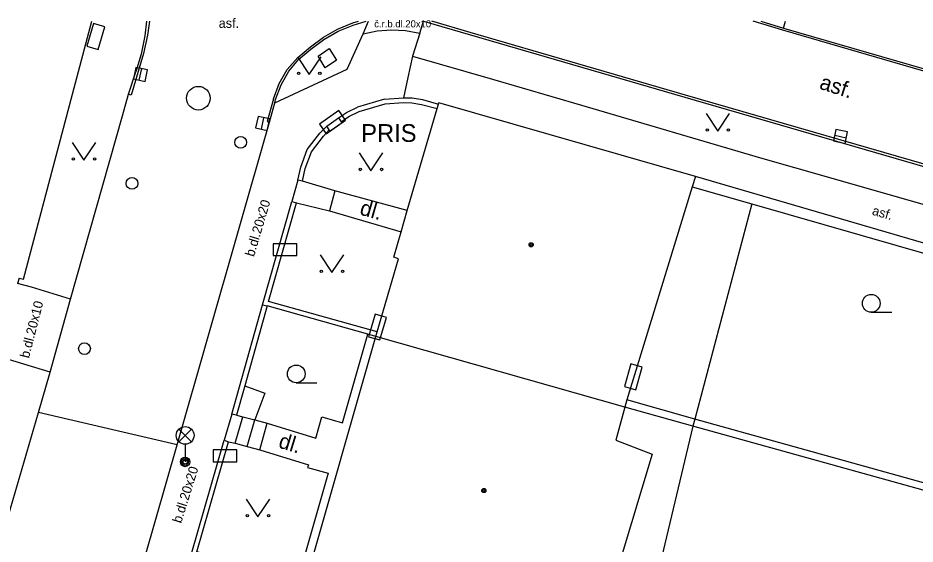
# Model space of a CAD drawing. Extents: x -595546 to -593986, y -1160845 to -1159202.
# Drawn here: x -595520.04 to -595482.07, y -1159226.28 to -1159203.99 of the extents above; entities that cross this region are included whole.
import ezdxf

# ---------------------------------------------------------------- set-up
doc = ezdxf.new("R2010")
doc.units = 0
for name, color, linetype in [('Level 24', 7, 'Continuous'), ('Level 27', 7, 'Continuous'), ('Level 28', 7, 'Continuous'), ('Level 33', 7, 'Continuous'), ('Level 36', 7, 'Continuous'), ('Level 39', 7, 'Continuous'), ('neurcene site - povrch.  znaky - skut. stav', 7, 'Continuous'), ('Specificka linie pasportu komunikaci', 7, 'Continuous'), ('TM - budovy zdene_ betonove - VP', 7, 'Continuous'), ('TM - chodniky - VP', 7, 'Continuous'), ('TM - komunikace - VP', 7, 'Continuous'), ('TM - plot drateny_ kovovy - VP', 7, 'Continuous'), ('TM - podezdivka plotu - VP', 7, 'Continuous'), ('TM - popis objektu', 7, 'Continuous'), ('TM - popis povrchu', 7, 'Continuous'), ('TM - rozhrani mezi zpev. plochami mezi sebou - VP', 7, 'Continuous'), ('TM - rozhrani ploch obecne - VP', 7, 'Continuous'), ('TM - schody - VP', 7, 'Continuous'), ('TM - vjezd na pozemek', 7, 'Continuous')]:
    doc.layers.add(name, color=color, linetype=linetype)

msp = doc.modelspace()

# ---------------------------------------------------------------- linework, layer by layer
at = {"layer": 'Level 24'}
for points in [[(-595516.636, -1159205.328), (-595516.358, -1159204.368), (-595516.839, -1159204.229), (-595517.117, -1159205.189)], [(-595506.463, -1159207.917), (-595507.282, -1159208.491), (-595506.996, -1159208.901), (-595506.176, -1159208.327)], [(-595509.238, -1159214.059), (-595508.238, -1159214.059), (-595508.238, -1159213.559), (-595509.238, -1159213.559)], [(-595504.921, -1159216.533), (-595505.202, -1159217.492), (-595504.723, -1159217.633), (-595504.441, -1159216.674)], [(-595493.895, -1159219.746), (-595493.621, -1159218.785), (-595494.101, -1159218.648), (-595494.376, -1159219.609)], [(-595511.768, -1159222.789), (-595510.768, -1159222.789), (-595510.768, -1159222.289), (-595511.768, -1159222.289)]]:
    msp.add_lwpolyline(points, close=True, dxfattribs=at)
at = {"layer": 'Level 27'}
for p, q in [((-595514.903, -1159206.624), (-595514.797, -1159206.136)), ((-595509.733, -1159208.704), (-595509.627, -1159208.216)), ((-595485.474, -1159208.957), (-595484.986, -1159209.063))]:
    msp.add_line(p, q, dxfattribs=at)
for points in [[(-595514.658, -1159206.677), (-595514.553, -1159206.188), (-595515.042, -1159206.083), (-595515.147, -1159206.572)], [(-595509.488, -1159208.757), (-595509.383, -1159208.268), (-595509.872, -1159208.163), (-595509.977, -1159208.652)], [(-595485.527, -1159209.202), (-595485.038, -1159209.307), (-595484.933, -1159208.818), (-595485.422, -1159208.713)]]:
    msp.add_lwpolyline(points, close=True, dxfattribs=at)
msp.add_circle((-595512.4, -1159207.39), 0.5, dxfattribs=at)
at = {"layer": 'Level 28'}
for centre in [(-595510.61, -1159209.26), (-595515.21, -1159211), (-595517.22, -1159218)]:
    msp.add_circle(centre, 0.25, dxfattribs=at)
at = {"layer": 'Level 33'}
for p, q in [((-595513.225, -1159221.94), (-595512.695, -1159221.41)), ((-595513.225, -1159221.41), (-595512.695, -1159221.94)), ((-595512.96, -1159222.05), (-595512.96, -1159222.8))]:
    msp.add_line(p, q, dxfattribs=at)
for centre, radius in [((-595512.96, -1159221.675), 0.375), ((-595512.96, -1159222.8), 0.2), ((-595512.96, -1159222.8), 0.145), ((-595512.96, -1159222.8), 0.0876)]:
    msp.add_circle(centre, radius, dxfattribs=at)
at = {"layer": 'Level 36'}
for p, q in [((-595483.93, -1159216.455), (-595483.055, -1159216.455)), ((-595508.26, -1159219.445), (-595507.385, -1159219.445))]:
    msp.add_line(p, q, dxfattribs=at)
for points in [[(-595508.21, -1159205.64), (-595507.71, -1159206.39), (-595507.21, -1159205.64)], [(-595490.92, -1159208.04), (-595490.42, -1159208.79), (-595489.92, -1159208.04)], [(-595517.74, -1159209.26), (-595517.24, -1159210.01), (-595516.74, -1159209.26)], [(-595505.6, -1159209.71), (-595505.1, -1159210.46), (-595504.6, -1159209.71)], [(-595507.25, -1159214.02), (-595506.75, -1159214.77), (-595506.25, -1159214.02)], [(-595510.38, -1159224.37), (-595509.88, -1159225.12), (-595509.38, -1159224.37)]]:
    msp.add_lwpolyline(points, dxfattribs=at)
for centre, radius in [((-595508.16, -1159206.34), 0.05), ((-595507.261, -1159206.34), 0.05), ((-595490.87, -1159208.74), 0.05), ((-595489.971, -1159208.74), 0.05), ((-595517.69, -1159209.96), 0.05), ((-595516.791, -1159209.96), 0.05), ((-595505.55, -1159210.41), 0.05), ((-595504.651, -1159210.41), 0.05), ((-595507.2, -1159214.72), 0.05), ((-595506.301, -1159214.72), 0.05), ((-595483.93, -1159216.08), 0.375), ((-595508.26, -1159219.07), 0.375), ((-595510.33, -1159225.07), 0.05), ((-595509.431, -1159225.07), 0.05)]:
    msp.add_circle(centre, radius, dxfattribs=at)
at = {"layer": 'Level 39'}
for centre, radius in [((-595498.32, -1159213.6), 0.09), ((-595498.32, -1159213.6), 0.0398), ((-595500.32, -1159224.01), 0.09), ((-595500.32, -1159224.01), 0.0398)]:
    msp.add_circle(centre, radius, dxfattribs=at)
at = {"layer": 'neurcene site - povrch.  znaky - skut. stav'}
for points in [[(-595507.33, -1159205.61), (-595506.86, -1159205.29)], [(-595506.86, -1159205.29), (-595506.56, -1159205.78)], [(-595507.03, -1159206.1), (-595507.33, -1159205.61)], [(-595506.56, -1159205.78), (-595507.03, -1159206.1)]]:
    msp.add_lwpolyline(points, dxfattribs=at)
at = {"layer": 'Specificka linie pasportu komunikaci'}
msp.add_lwpolyline([(-595513.3, -1159222.07), (-595519.17, -1159220.7)], dxfattribs=at)
at = {"layer": 'TM - budovy zdene_ betonove - VP'}
for points in [[(-595502.29, -1159207.83), (-595502.24, -1159207.64)], [(-595502.24, -1159207.64), (-595502.22, -1159207.59)], [(-595491.37, -1159210.7), (-595502.22, -1159207.59)], [(-595503.57, -1159212.15), (-595502.29, -1159207.83)], [(-595491.37, -1159210.7), (-595491.51, -1159211.14)], [(-595491.51, -1159211.14), (-595494.27, -1159220.17)], [(-595503.82, -1159213.05), (-595503.57, -1159212.15)], [(-595504.13, -1159214.13), (-595503.82, -1159213.05)], [(-595504.84, -1159217.29), (-595503.93, -1159214.19)], [(-595503.93, -1159214.19), (-595504.13, -1159214.13)], [(-595507.87, -1159227.92), (-595504.89, -1159217.48)], [(-595504.89, -1159217.48), (-595504.84, -1159217.29)], [(-595494.36, -1159220.48), (-595504.89, -1159217.48)], [(-595494.27, -1159220.17), (-595494.36, -1159220.48)], [(-595494.36, -1159220.48), (-595494.74, -1159221.88)], [(-595494.74, -1159221.88), (-595493.2, -1159222.47)], [(-595493.2, -1159222.47), (-595495.39, -1159229.74)]]:
    msp.add_lwpolyline(points, dxfattribs=at)
at = {"layer": 'TM - chodniky - VP'}
for points in [[(-595505.43, -1159204.67), (-595505.203, -1159204.13)], [(-595503.03, -1159204.64), (-595502.87, -1159204.13)], [(-595506.11, -1159206.16), (-595505.43, -1159204.67)], [(-595503.03, -1159204.64), (-595503.34, -1159205.61)], [(-595503.34, -1159205.61), (-595499.95, -1159206.59)], [(-595509.16, -1159207.59), (-595506.11, -1159206.16)], [(-595499.95, -1159206.59), (-595496.19, -1159207.69)], [(-595496.19, -1159207.69), (-595488.62, -1159209.92)], [(-595488.62, -1159209.92), (-595487.18, -1159210.32)], [(-595487.18, -1159210.32), (-595476.06, -1159213.5)], [(-595519.46, -1159215.4), (-595520.05, -1159215.24)], [(-595517.81, -1159215.9), (-595519.46, -1159215.4)], [(-595510.44, -1159219.57), (-595509.59, -1159219.88), (-595510.01, -1159221.02)]]:
    msp.add_lwpolyline(points, dxfattribs=at)
at = {"layer": 'TM - komunikace - VP'}
for points in [[(-595514.589, -1159204.13), (-595514.66, -1159204.75), (-595514.82, -1159205.52), (-595515.05, -1159206.27)], [(-595507.09, -1159204.9), (-595506.49, -1159204.55), (-595505.85, -1159204.29), (-595505.295, -1159204.13)], [(-595502.87, -1159204.13), (-595491.81, -1159207.35)], [(-595507.64, -1159205.31), (-595507.09, -1159204.9)], [(-595509.16, -1159207.59), (-595509.13, -1159207.44), (-595508.9, -1159206.82), (-595508.57, -1159206.25), (-595508.15, -1159205.74), (-595507.64, -1159205.31)], [(-595515.35, -1159207.22), (-595515.05, -1159206.27)], [(-595515.61, -1159208.14), (-595515.35, -1159207.22)], [(-595491.81, -1159207.35), (-595475.68, -1159212.03)], [(-595509.39, -1159208.41), (-595509.16, -1159207.59)], [(-595517.81, -1159215.9), (-595515.61, -1159208.14)], [(-595513.3, -1159222.07), (-595509.39, -1159208.41)], [(-595518.67, -1159218.99), (-595517.81, -1159215.9)], [(-595519.17, -1159220.7), (-595518.67, -1159218.99)], [(-595520.55, -1159225.45), (-595519.17, -1159220.7)], [(-595516.49, -1159233.21), (-595514.71, -1159227.02), (-595514.66, -1159226.84), (-595513.3, -1159222.07)]]:
    msp.add_lwpolyline(points, dxfattribs=at)
at = {"layer": 'TM - plot drateny_ kovovy - VP'}
for points in [[(-595519.8, -1159215.05), (-595516.904, -1159204.13)], [(-595506.36, -1159208.39), (-595506.03, -1159208.17), (-595505.6, -1159207.96), (-595504.49, -1159207.63), (-595503.72, -1159207.57), (-595503.37, -1159207.58), (-595502.96, -1159207.65), (-595502.29, -1159207.83)], [(-595506.86, -1159208.73), (-595507.11, -1159209)], [(-595507.99, -1159210.9), (-595507.88, -1159210.37), (-595507.62, -1159209.66), (-595507.11, -1159209)], [(-595491.51, -1159211.14), (-595488.98, -1159211.87)], [(-595504.84, -1159217.29), (-595509.43, -1159216), (-595508.25, -1159211.82)], [(-595488.98, -1159211.87), (-595476.79, -1159215.36), (-595479.75, -1159224.24), (-595491.4, -1159220.99)], [(-595519.99, -1159215.02), (-595519.8, -1159215.05)], [(-595509.49, -1159216.19), (-595510.44, -1159219.57)], [(-595510.44, -1159219.57), (-595510.79, -1159220.82)], [(-595508.21, -1159227.82), (-595512.46, -1159226.6), (-595511.12, -1159221.94)]]:
    msp.add_lwpolyline(points, dxfattribs=at)
at = {"layer": 'TM - podezdivka plotu - VP'}
for points in [[(-595504.53, -1159207.43), (-595503.72, -1159207.37)], [(-595503.72, -1159207.37), (-595503.35, -1159207.38), (-595502.92, -1159207.45), (-595502.24, -1159207.64)], [(-595504.53, -1159207.43), (-595505.67, -1159207.77)], [(-595506.47, -1159208.22), (-595506.13, -1159208), (-595505.67, -1159207.77)], [(-595506.97, -1159208.57), (-595506.47, -1159208.22)], [(-595506.36, -1159208.39), (-595506.32, -1159208.44), (-595506.82, -1159208.78), (-595506.86, -1159208.73)], [(-595506.47, -1159208.22), (-595506.36, -1159208.39)], [(-595508.19, -1159210.86), (-595508.07, -1159210.31), (-595507.8, -1159209.56), (-595507.26, -1159208.87), (-595506.97, -1159208.57)], [(-595506.86, -1159208.73), (-595506.97, -1159208.57)], [(-595476.25, -1159215.12), (-595491.37, -1159210.7)], [(-595507.99, -1159210.9), (-595508.19, -1159210.86)], [(-595509.68, -1159216.14), (-595508.44, -1159211.77)], [(-595508.44, -1159211.77), (-595508.25, -1159211.82)], [(-595510.98, -1159220.77), (-595509.68, -1159216.14)], [(-595509.68, -1159216.14), (-595509.49, -1159216.19)], [(-595505.23, -1159217.39), (-595509.49, -1159216.19)], [(-595504.89, -1159217.48), (-595505.23, -1159217.39)], [(-595510.79, -1159220.82), (-595510.98, -1159220.77)], [(-595512.71, -1159226.74), (-595511.31, -1159221.88)], [(-595511.31, -1159221.88), (-595511.12, -1159221.94)]]:
    msp.add_lwpolyline(points, dxfattribs=at)
at = {"layer": 'TM - rozhrani mezi zpev. plochami mezi sebou - VP'}
for points in [[(-595514.468, -1159204.13), (-595514.55, -1159204.72)], [(-595507.66, -1159205.22), (-595507.11, -1159204.81), (-595506.51, -1159204.46), (-595505.87, -1159204.2), (-595505.628, -1159204.13)], [(-595500.9, -1159204.6), (-595502.528, -1159204.13)], [(-595487.67, -1159204.51), (-595488.932, -1159204.13)], [(-595487.64, -1159204.42), (-595487.558, -1159204.13)], [(-595514.55, -1159204.72), (-595514.72, -1159205.5)], [(-595505.43, -1159204.67), (-595504.84, -1159204.54), (-595504.23, -1159204.49)], [(-595504.23, -1159204.49), (-595503.63, -1159204.52)], [(-595503.63, -1159204.52), (-595503.03, -1159204.64)], [(-595491.79, -1159207.26), (-595500.9, -1159204.6)], [(-595474.62, -1159208.3), (-595487.67, -1159204.51)], [(-595508.64, -1159206.18), (-595508.19, -1159205.66), (-595507.66, -1159205.22)], [(-595514.72, -1159205.5), (-595515.25, -1159207.26)], [(-595503.34, -1159205.61), (-595503.54, -1159206.51)], [(-595508.98, -1159206.77), (-595508.64, -1159206.18)], [(-595503.54, -1159206.51), (-595503.72, -1159207.37)], [(-595509.22, -1159207.41), (-595508.98, -1159206.77)], [(-595515.25, -1159207.26), (-595515.35, -1159207.22)], [(-595475.64, -1159211.94), (-595491.79, -1159207.26)], [(-595509.22, -1159207.41), (-595509.49, -1159208.37)], [(-595509.49, -1159208.37), (-595509.39, -1159208.41)], [(-595518.67, -1159218.99), (-595520.92, -1159218.32)]]:
    msp.add_lwpolyline(points, dxfattribs=at)
at = {"layer": 'TM - rozhrani ploch obecne - VP'}
for points in [[(-595488.603, -1159204.13), (-595487.64, -1159204.42)], [(-595487.64, -1159204.42), (-595474.56, -1159208.21)], [(-595506.63, -1159211.31), (-595507.99, -1159210.9)], [(-595506.63, -1159211.31), (-595506.85, -1159212.16)], [(-595503.57, -1159212.15), (-595506.63, -1159211.31)], [(-595508.25, -1159211.82), (-595506.85, -1159212.16)], [(-595488.98, -1159211.87), (-595491.4, -1159220.99)], [(-595506.85, -1159212.16), (-595503.82, -1159213.05)], [(-595509.49, -1159221.16), (-595507.43, -1159221.79), (-595507.17, -1159220.89), (-595506.3, -1159221.14), (-595505.23, -1159217.39)], [(-595491.4, -1159220.99), (-595494.27, -1159220.17)], [(-595491.48, -1159221.28), (-595494.36, -1159220.48)], [(-595510.84, -1159222.01), (-595510.52, -1159220.89)], [(-595510.79, -1159220.82), (-595510.52, -1159220.89)], [(-595510.52, -1159220.89), (-595510.01, -1159221.02)], [(-595510.01, -1159221.02), (-595509.49, -1159221.16)], [(-595491.4, -1159220.99), (-595491.48, -1159221.28)], [(-595509.8, -1159222.28), (-595509.49, -1159221.16)], [(-595491.48, -1159221.28), (-595493.9, -1159231.49)], [(-595479.45, -1159224.63), (-595491.48, -1159221.28)], [(-595511.12, -1159221.94), (-595510.84, -1159222.01)], [(-595510.84, -1159222.01), (-595510.33, -1159222.14), (-595509.8, -1159222.28)], [(-595509.8, -1159222.28), (-595507.74, -1159222.92), (-595507.78, -1159223.03), (-595506.91, -1159223.28)], [(-595506.91, -1159223.28), (-595508.21, -1159227.82)]]:
    msp.add_lwpolyline(points, dxfattribs=at)
at = {"layer": 'TM - schody - VP'}
msp.add_lwpolyline([(-595510.33, -1159222.14), (-595510.01, -1159221.02)], dxfattribs=at)
at = {"layer": 'TM - vjezd na pozemek'}
for points in [[(-595508.19, -1159210.86), (-595508.44, -1159211.77)], [(-595519.99, -1159215.02), (-595520.05, -1159215.24)], [(-595510.98, -1159220.77), (-595511.31, -1159221.88)]]:
    msp.add_lwpolyline(points, dxfattribs=at)

# ---------------------------------------------------------------- texts
at = {"layer": 'TM - popis objektu'}
msp.add_text('PRIS', height=0.75, dxfattribs=at).set_placement((-595505.51, -1159209.24))
at = {"layer": 'TM - popis povrchu'}
for s, height, p in [('asf.', 0.4, (-595511.54, -1159204.41)), ('č.r.b.dl.20x10', 0.3, (-595504.96, -1159204.39))]:
    msp.add_text(s, height=height, dxfattribs=at).set_placement(p)
for s, height, rotation, p in [('asf.', 0.65, 342.195, (-595486.16, -1159206.98)), ('b.dl.20x20', 0.4, 73.4429, (-595510.05, -1159214.13)), ('dl.', 0.65, 344, (-595505.61, -1159212.31)), ('asf.', 0.4, 344, (-595483.92, -1159212.32)), ('b.dl.20x10', 0.4, 75.5974, (-595519.57, -1159218.43)), ('dl.', 0.65, 343, (-595509.05, -1159222.18)), ('b.dl.20x20', 0.4, 72.6187, (-595513.13, -1159225.42))]:
    msp.add_text(s, height=height, rotation=rotation, dxfattribs=at).set_placement(p)

doc.saveas('drawing.dxf')
